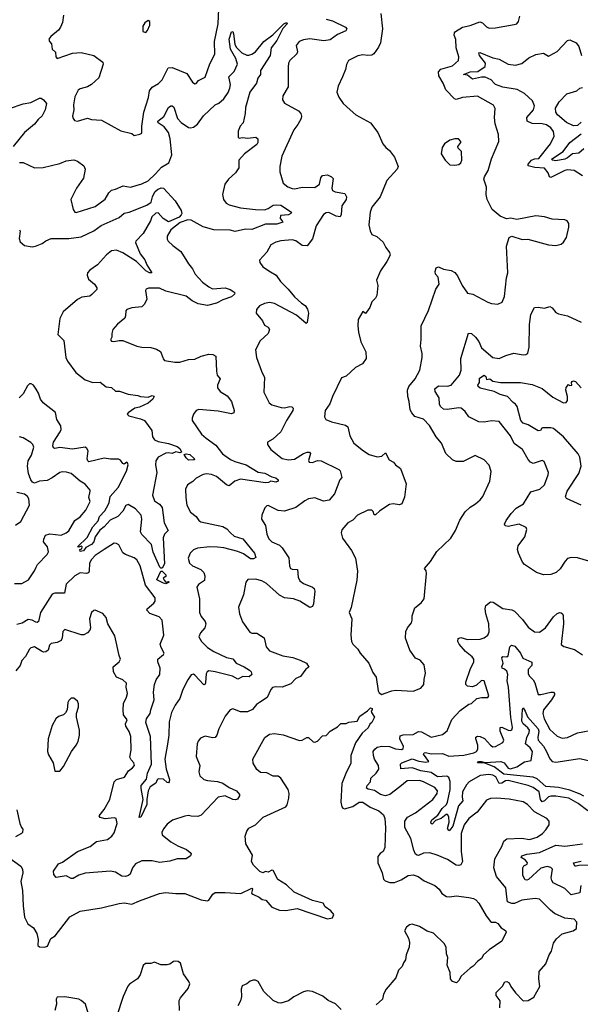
# Model space of a CAD drawing. Extents: x 2143765 to 2212931, y 878955 to 1017455.
# Tile 292 of 309: x 2170367 to 2174808, y 999684 to 1007478. Entities that reach past the tile are written whole.
import ezdxf

# ---------------------------------------------------------------- set-up
doc = ezdxf.new("R2010")
doc.units = 0

msp = doc.modelspace()

# ---------------------------------------------------------------- linework, layer by layer
at = {"layer": '0CON20XD'}
for points in [[(2170714, 1007515), (2170706, 1007455), (2170690.9, 1007419.1), (2170674.4, 1007395.6), (2170613.3, 1007345), (2170598.8, 1007325), (2170602.5, 1007305), (2170618, 1007288), (2170623.3, 1007245), (2170650.7, 1007220.7), (2170654.3, 1007184.3), (2170665, 1007171.2), (2170785, 1007212.2), (2170855, 1007218.6), (2170955, 1007195.7), (2171025, 1007142.5), (2171028, 1007125), (2170993, 1007017), (2170935.8, 1006965), (2170905, 1006946.5), (2170875, 1006937.8), (2170845, 1006930), (2170830.3, 1006919.7), (2170805, 1006867.5), (2170792.5, 1006805), (2170795.8, 1006764.2), (2170784.4, 1006715), (2170790, 1006695), (2170801.4, 1006681.4), (2170825, 1006674), (2170905, 1006697.5), (2170935, 1006688), (2171015, 1006682), (2171168.3, 1006598.3), (2171255, 1006577.5), (2171275, 1006562.5), (2171319.3, 1006570.7), (2171335, 1006580), (2171334.4, 1006635), (2171349.1, 1006745), (2171386.9, 1006863.1), (2171395.5, 1006915), (2171415, 1006943.3), (2171466.5, 1006973.5), (2171495, 1007001.9), (2171541.8, 1007098.2), (2171575, 1007100), (2171690.9, 1007050.9), (2171735, 1006983.8), (2171755, 1006971.2), (2171765, 1006973.3), (2171784.4, 1006995.6), (2171836.8, 1007023.2), (2171872.4, 1007127.6), (2171912, 1007205), (2171909.7, 1007305), (2171938.4, 1007445), (2171943.9, 1007565)], [(2173227.5, 1007527.5), (2173242.1, 1007405), (2173224.6, 1007295), (2173209.1, 1007260.9), (2173172.6, 1007207.4), (2173155, 1007196.7), (2173125.7, 1007194.3), (2173085, 1007200.8), (2173045, 1007192), (2172972, 1007155), (2172955, 1007122.5), (2172947.5, 1007085), (2172923.9, 1007026.1), (2172888.3, 1006951.7), (2172880, 1006905), (2172893.8, 1006865), (2172930, 1006815), (2172985, 1006763.3), (2173030, 1006725), (2173145, 1006661.2), (2173204.4, 1006584.4), (2173244.2, 1006494.2), (2173266.1, 1006466.1), (2173295, 1006443.3), (2173335, 1006390), (2173363.8, 1006315), (2173356.2, 1006295), (2173275.8, 1006205), (2173221.2, 1006075), (2173155, 1005994), (2173143.5, 1005955), (2173133.6, 1005855), (2173143.2, 1005806.8), (2173155, 1005778.8), (2173195, 1005761.2), (2173245, 1005717.5), (2173266.7, 1005675), (2173297.5, 1005635), (2173302.5, 1005615), (2173276.1, 1005563.9), (2173225, 1005490), (2173193, 1005417), (2173203.3, 1005375), (2173195.9, 1005294.1), (2173185.8, 1005274.2), (2173156.2, 1005243.8), (2173139.5, 1005200.5), (2173115, 1005162.5), (2173105, 1005152.5), (2173085, 1005167.5), (2173047.5, 1005105), (2173044.1, 1005055.9), (2173050, 1005005), (2173069.1, 1004929.1), (2173107.9, 1004847.9), (2173110.8, 1004795), (2173081.2, 1004755), (2173026.2, 1004725), (2172952.5, 1004657.5), (2172915, 1004642.5), (2172844, 1004495), (2172822.7, 1004437.3), (2172786.2, 1004385), (2172781.2, 1004335), (2172792.7, 1004312.7), (2172835.8, 1004295.8), (2172948.6, 1004268.6), (2172966.7, 1004255), (2172981.2, 1004185), (2173015, 1004126.7), (2173090, 1004065), (2173135, 1004036.7), (2173198.3, 1004018.3), (2173235, 1004024), (2173265, 1004050), (2173294.1, 1003994.1), (2173327.5, 1003975), (2173343.3, 1003955), (2173384, 1003925), (2173428.9, 1003805), (2173415, 1003697.5), (2173394.2, 1003645.8), (2173375, 1003639.2), (2173325, 1003645.8), (2173295, 1003641.2), (2173218.8, 1003591.2), (2173185, 1003560), (2173175, 1003560), (2173166.2, 1003585), (2173155, 1003596.2), (2173125, 1003596), (2173043.3, 1003555), (2173005, 1003517.5), (2172965, 1003496.7), (2172919.3, 1003440.7), (2172913.3, 1003415), (2172923.3, 1003375), (2172996.1, 1003276.1), (2173026.2, 1003215), (2173042.3, 1003112.3), (2173037.9, 1003042.1), (2172993.8, 1002826.2), (2172977.5, 1002785), (2172998.8, 1002735), (2172990.6, 1002605), (2172995.8, 1002555.8), (2173006.7, 1002535), (2173045.8, 1002495.8), (2173065, 1002462.5), (2173132.5, 1002385), (2173165, 1002310), (2173190, 1002275), (2173207.5, 1002165), (2173215, 1002150), (2173235, 1002137.5)], [(2170365, 1006347.8), (2170395, 1006346.9), (2170485, 1006305.7), (2170551.7, 1006308.3), (2170685, 1006340), (2170735, 1006360), (2170795, 1006369.4), (2170825, 1006357.5), (2170875, 1006320), (2170885.8, 1006295), (2170871.4, 1006225), (2170816, 1006145), (2170771.2, 1006055), (2170790, 1005975), (2170803.3, 1005955), (2170815, 1005951.2), (2170965, 1006000), (2171043, 1006057), (2171072.8, 1006107.2), (2171095, 1006130), (2171125, 1006136.2), (2171185.8, 1006164.2), (2171245, 1006153.3), (2171335, 1006177.8), (2171385, 1006201.9), (2171442.1, 1006257.9), (2171490.5, 1006309.5), (2171548.1, 1006345), (2171571.5, 1006408.5), (2171558.7, 1006535), (2171544.7, 1006585), (2171511, 1006631), (2171462.7, 1006662.7), (2171462.2, 1006675), (2171507.4, 1006712.6), (2171546.9, 1006783.1), (2171564.4, 1006795.6), (2171575, 1006795.6), (2171587.3, 1006785), (2171617.3, 1006697.3), (2171645, 1006663.3), (2171705, 1006624.2), (2171720.9, 1006620.9), (2171745, 1006627.8), (2171775, 1006652.2), (2171824.2, 1006715.8), (2171915, 1006804.5), (2171945, 1006817.3), (2171985, 1006851.5), (2172019.1, 1006900.9), (2172032.3, 1006935), (2172035.7, 1006965), (2172024.6, 1007025), (2172065, 1007067.1), (2172092.3, 1007125), (2172079.7, 1007169.7), (2172057, 1007207), (2172037.6, 1007245), (2172025.4, 1007325), (2172045, 1007382), (2172055, 1007383.8), (2172061.1, 1007365), (2172070.3, 1007285), (2172081.5, 1007261.5), (2172125.6, 1007215), (2172165, 1007197.3), (2172182.8, 1007197.2), (2172205, 1007204.4), (2172234.4, 1007225), (2172300, 1007305), (2172370.8, 1007359.2), (2172460, 1007445), (2172475, 1007454.3), (2172483.9, 1007453.9), (2172487, 1007447), (2172451.5, 1007408.5), (2172405, 1007314.3), (2172359.2, 1007255), (2172351.9, 1007195), (2172275.7, 1007075), (2172275.3, 1007045), (2172254.6, 1007015), (2172243.2, 1006975), (2172189.1, 1006905), (2172156.8, 1006783.2), (2172153.7, 1006735), (2172137.8, 1006662.2), (2172112.5, 1006635), (2172096.5, 1006595), (2172098.3, 1006548.3), (2172105, 1006541.2), (2172133.1, 1006546.9), (2172175, 1006541.1), (2172237.9, 1006547.9), (2172252, 1006535), (2172252.5, 1006505), (2172245, 1006490.8), (2172147.8, 1006415), (2172103.1, 1006365), (2172102.5, 1006305), (2172075.8, 1006265), (2172020, 1006215), (2171992.5, 1006175), (2171972.9, 1006095), (2171982, 1006055), (2172002, 1006025), (2172025, 1006013.6), (2172115, 1005989.2), (2172235, 1005974.6), (2172305, 1005971.8), (2172335, 1005982.5), (2172375, 1006009), (2172405, 1006013.5), (2172435, 1006008.9), (2172521.2, 1005955), (2172516, 1005945), (2172495, 1005932.9), (2172433, 1005927), (2172430, 1005905), (2172445.6, 1005885.6), (2172450, 1005875), (2172405, 1005859.4), (2172315, 1005858.7), (2172205, 1005817.2), (2172155, 1005819.6), (2172075, 1005800.8), (2172035, 1005811.5), (2171905, 1005814.1), (2171819.4, 1005839.4), (2171725, 1005890), (2171700, 1005895), (2171637.9, 1005872.1), (2171564.5, 1005815.5), (2171535.9, 1005764.1), (2171535, 1005740), (2171542, 1005725), (2171579.7, 1005689.7), (2171644.3, 1005644.3), (2171704, 1005545), (2171736.2, 1005505), (2171756, 1005465), (2171815, 1005399.5), (2171865, 1005363.1), (2171895, 1005348.9), (2171995, 1005355.5), (2172035, 1005343.1), (2172062, 1005325), (2172070, 1005315), (2172069.2, 1005305), (2172043.8, 1005285), (2171975, 1005259.7), (2171925, 1005233.7), (2171855, 1005215.2), (2171779.8, 1005229.8), (2171732.6, 1005252.6), (2171685, 1005288.9), (2171525, 1005329.6), (2171475, 1005352.1), (2171386.1, 1005353.9), (2171367.5, 1005345), (2171363.3, 1005335), (2171374.1, 1005265.9), (2171356, 1005225), (2171334.1, 1005205.9), (2171255, 1005198.6), (2171215.8, 1005184.2), (2171207.7, 1005172.3), (2171206.2, 1005135), (2171198.8, 1005115), (2171143, 1005067), (2171105.8, 1005025), (2171096.2, 1004995), (2171096.7, 1004965), (2171087.5, 1004945), (2171093.9, 1004933.9), (2171112, 1004932), (2171155, 1004940), (2171185, 1004938.6), (2171295, 1004894), (2171335, 1004886), (2171405, 1004884.2), (2171450.8, 1004870.8), (2171481.7, 1004851.7), (2171500.8, 1004805), (2171503.1, 1004793.1), (2171515, 1004781.2), (2171595, 1004766.2), (2171635, 1004766.2), (2171705, 1004787.1), (2171755, 1004791.4), (2171805, 1004815.7), (2171865, 1004830.6), (2171897.9, 1004827.9), (2171921.2, 1004815), (2171926.2, 1004695), (2171932, 1004665), (2171954.1, 1004634.1), (2171933.8, 1004585), (2171934.4, 1004565), (2171956, 1004535), (2172011.1, 1004501.1), (2172045.6, 1004455), (2172065.6, 1004385), (2172063, 1004367), (2172045, 1004357.5), (2171940, 1004380), (2171785, 1004392.5), (2171765, 1004383.8), (2171742.5, 1004355), (2171732, 1004325), (2171732.5, 1004305), (2171808.3, 1004198.3), (2171843.8, 1004165), (2171920.2, 1004110.2), (2171972.7, 1004042.7), (2172036.2, 1003996.2)], [(2171365, 1007377.5), (2171378.3, 1007391.7), (2171397.5, 1007435), (2171397.5, 1007465), (2171385, 1007472.5), (2171357, 1007453), (2171343.6, 1007426.4), (2171342.5, 1007385), (2171365, 1007377.5)], [(2172795, 1007482), (2172845, 1007470), (2172948.8, 1007418.8), (2172958.6, 1007405), (2172950.2, 1007389.8), (2172885, 1007360.5), (2172825, 1007318.5), (2172775, 1007311.8), (2172665, 1007325.9), (2172615, 1007319.6), (2172581.2, 1007305), (2172557.5, 1007275), (2172568.1, 1007225), (2172563.1, 1007206.9), (2172507.1, 1007155), (2172497.5, 1007135), (2172492.5, 1007105), (2172494.5, 1006945.5), (2172452, 1006875), (2172448, 1006845), (2172465, 1006816.2), (2172575, 1006757.8), (2172594.3, 1006735), (2172600, 1006715), (2172595.8, 1006695), (2172571.3, 1006648.7), (2172539.4, 1006605), (2172443.4, 1006396.6), (2172428, 1006315), (2172428.8, 1006275), (2172454, 1006184), (2172490, 1006155), (2172525, 1006141.4), (2172545, 1006139.4), (2172607.3, 1006152.7), (2172705, 1006150), (2172741.4, 1006175), (2172752.7, 1006227.3), (2172764.2, 1006245.8), (2172805, 1006249.2), (2172837.5, 1006235), (2172851.2, 1006221.2), (2172840, 1006145), (2172844.4, 1006125), (2172864.7, 1006114.7), (2172942.3, 1006102.3), (2172956.2, 1006075), (2172953.8, 1006055), (2172917.8, 1006005), (2172913.8, 1005935), (2172905, 1005917.5), (2172875, 1005923.3), (2172815, 1005950.9), (2172795, 1005949.5), (2172774.3, 1005935), (2172714.6, 1005845.4), (2172685.8, 1005744.2), (2172645, 1005686.9), (2172605, 1005691.5), (2172555, 1005727.8), (2172525, 1005735.6), (2172435, 1005728.6), (2172395, 1005717.1), (2172356.2, 1005695), (2172325, 1005636.7), (2172267.5, 1005575), (2172270, 1005555), (2172292.3, 1005522.3), (2172353.1, 1005483.1), (2172397.5, 1005455), (2172431.8, 1005405), (2172493.6, 1005345), (2172545, 1005284.3), (2172598, 1005235), (2172628.8, 1005215), (2172645.6, 1005185.6), (2172654.2, 1005155), (2172645, 1005080), (2172635, 1005072.5), (2172558.5, 1005138.5), (2172385, 1005232.5), (2172345, 1005240), (2172305, 1005232.2), (2172267.6, 1005212.4), (2172243.8, 1005185), (2172241.2, 1005155), (2172289.2, 1005095), (2172305, 1005060.8), (2172335, 1005044.2), (2172345.5, 1005025), (2172335.3, 1004994.7), (2172272.2, 1004935), (2172235.9, 1004864.1), (2172244, 1004805), (2172281.4, 1004695), (2172305.6, 1004645), (2172300.5, 1004530.5), (2172343.8, 1004445), (2172365, 1004430), (2172437.9, 1004407.9), (2172465, 1004406.7), (2172505.6, 1004415.6), (2172522.7, 1004412.7), (2172532, 1004402), (2172529.4, 1004385), (2172480, 1004305), (2172435.3, 1004214.7), (2172372.7, 1004157.3), (2172328.8, 1004135), (2172330, 1004115), (2172356.2, 1004075), (2172445.5, 1004005.5), (2172495, 1003994.6), (2172545, 1003998.5), (2172615, 1004043.8), (2172645, 1004055.5), (2172662.5, 1004055), (2172669.2, 1004045), (2172655, 1003990), (2172660, 1003975), (2172685, 1003972.9), (2172725, 1003988.1), (2172755, 1003985.6), (2172895, 1003918.6), (2172905, 1003906), (2172917.5, 1003855), (2172902, 1003835), (2172860, 1003725), (2172818, 1003675), (2172774.4, 1003665.6), (2172705, 1003692.2), (2172655, 1003685.3), (2172625, 1003670.8), (2172555, 1003617.1), (2172465, 1003588.5), (2172413.1, 1003593.1), (2172336.4, 1003633.6), (2172325, 1003631.2), (2172308.8, 1003615), (2172283.8, 1003555), (2172281.2, 1003525), (2172313.8, 1003475), (2172324.4, 1003405), (2172339.8, 1003369.8), (2172363.7, 1003343.7), (2172425, 1003318.1), (2172447.3, 1003297.3), (2172498.7, 1003218.7), (2172502.9, 1003155), (2172511.2, 1003135), (2172525, 1003127.5), (2172567.5, 1003125), (2172572.2, 1003065), (2172585.8, 1003035), (2172615, 1003014.3), (2172685.7, 1002985.7), (2172698.8, 1002975), (2172706, 1002955), (2172694.2, 1002855), (2172685, 1002834), (2172665, 1002826), (2172586.2, 1002876.2), (2172535, 1002893.8), (2172465, 1002902.1), (2172425, 1002921.8), (2172321.5, 1003015), (2172285, 1003036.2), (2172235, 1003050), (2172173.2, 1003046.8), (2172159.2, 1003025), (2172139.4, 1002925), (2172101.2, 1002828.8), (2172108.5, 1002775), (2172132.2, 1002712.2), (2172189.2, 1002629.2), (2172205, 1002622), (2172245, 1002622), (2172302.5, 1002585), (2172320, 1002515), (2172345, 1002481.2), (2172451.5, 1002441.5), (2172530.3, 1002430.3), (2172589.5, 1002409.5), (2172637.5, 1002385), (2172656.4, 1002353.6), (2172633.6, 1002336.4), (2172591.7, 1002278.3), (2172555, 1002263.3), (2172515, 1002220.8), (2172445, 1002194.3), (2172395, 1002198.1), (2172369.3, 1002190.7), (2172355.7, 1002175), (2172327.4, 1002112.6), (2172265.5, 1002074.5)], [(2173235, 1002137.5), (2173255, 1002143.3), (2173315, 1002166.7), (2173345, 1002170), (2173485, 1002162.5), (2173544.1, 1002185.9), (2173568.8, 1002215), (2173570, 1002255), (2173581.2, 1002305), (2173571.7, 1002371.7), (2173538.3, 1002408.3), (2173502.5, 1002425), (2173456.4, 1002486.4), (2173421.7, 1002581.7), (2173426.7, 1002635), (2173440, 1002665), (2173470, 1002705), (2173476.2, 1002725), (2173475, 1002760), (2173496.4, 1002823.6), (2173547.7, 1002862.3), (2173570, 1002895), (2173590, 1003095), (2173586.7, 1003115), (2173573.3, 1003135), (2173620.7, 1003189.3), (2173670.7, 1003269.3), (2173782.5, 1003375), (2173818, 1003435), (2173853, 1003517), (2173895, 1003583.3), (2173935, 1003620), (2173977.5, 1003645), (2174015, 1003676.7), (2174035.7, 1003704.3), (2174091.4, 1003825), (2174101.7, 1003901.7), (2174085, 1003951.2), (2174045, 1003994), (2173975, 1004028.8), (2173878.7, 1003981.3), (2173825, 1003982), (2173795, 1003994.3), (2173741.4, 1004045), (2173708, 1004125), (2173665.6, 1004175.6), (2173613.8, 1004265), (2173565, 1004316), (2173497, 1004337), (2173472, 1004365), (2173459.7, 1004389.7), (2173452.5, 1004455), (2173441.1, 1004495), (2173438.9, 1004545), (2173450.6, 1004575), (2173500.8, 1004635), (2173536.2, 1004705), (2173556, 1004805), (2173556, 1004835), (2173543.1, 1004895), (2173545.9, 1004945.9), (2173547.8, 1005055), (2173605.8, 1005175), (2173664, 1005345), (2173690, 1005385), (2173680.5, 1005440.5), (2173661.2, 1005465), (2173659.2, 1005485), (2173666.7, 1005515), (2173685, 1005521.2), (2173724.5, 1005504.5), (2173785, 1005492.2), (2173815, 1005477.5), (2173835, 1005450), (2173870.6, 1005375), (2173915, 1005313.8), (2173957.5, 1005305), (2174075, 1005242), (2174105, 1005231.2), (2174155, 1005226.7), (2174187.7, 1005242.3), (2174206, 1005286), (2174222.2, 1005435), (2174233.1, 1005475), (2174224, 1005685), (2174243.3, 1005755), (2174265, 1005763.3), (2174347, 1005737), (2174390.7, 1005740.7), (2174555, 1005696), (2174615, 1005690), (2174655, 1005700), (2174674.1, 1005715.9), (2174697.5, 1005755), (2174718, 1005835), (2174716, 1005865), (2174703.3, 1005885), (2174684.1, 1005894.1), (2174585, 1005900), (2174525, 1005918), (2174455, 1005926), (2174305, 1005896.2), (2174257.3, 1005907.3), (2174222.6, 1005902.6), (2174171.7, 1005921.7), (2174109.2, 1005975), (2174069.6, 1006055), (2174060.8, 1006095), (2174063.4, 1006153.4), (2174043.5, 1006215), (2174047.9, 1006235), (2174076.7, 1006285), (2174103.6, 1006376.4), (2174161.2, 1006515), (2174160.3, 1006570.3), (2174132.9, 1006652.9), (2174127.5, 1006705), (2174133.9, 1006773.9), (2174121.2, 1006801.2), (2173992.4, 1006872.4), (2173875, 1006861.5), (2173825, 1006846.9), (2173810.7, 1006850.7), (2173742.2, 1006922.2), (2173722.5, 1006975), (2173685.8, 1007035), (2173684.2, 1007065), (2173702.2, 1007087.8), (2173795, 1007112.1), (2173841.5, 1007155), (2173845.5, 1007185), (2173824.7, 1007255), (2173821.5, 1007321.5), (2173809.4, 1007355), (2173810.8, 1007375), (2173818.8, 1007385), (2173875, 1007419.4), (2173935, 1007432.5), (2174012.3, 1007462.3), (2174033.6, 1007453.6), (2174065, 1007420.8), (2174085, 1007411.4), (2174135, 1007412.5), (2174285, 1007438.8), (2174304.1, 1007445.9), (2174318, 1007465), (2174327.5, 1007505)], [(2174825, 1006242.1), (2174760, 1006285), (2174705, 1006290), (2174685, 1006285.4), (2174575, 1006228.1), (2174563.8, 1006233.8), (2174554.3, 1006265), (2174525, 1006303.3), (2174447.8, 1006307.8), (2174395, 1006322.5), (2174394.2, 1006335), (2174421.5, 1006365), (2174445, 1006376.6), (2174479.6, 1006380.4), (2174572.2, 1006495), (2174600, 1006555), (2174595, 1006593.3), (2174573, 1006623), (2174540, 1006645), (2174505, 1006653.3), (2174425, 1006657.3), (2174387.1, 1006675), (2174384.5, 1006705), (2174436.7, 1006765), (2174444.4, 1006795), (2174429.1, 1006835), (2174364.6, 1006895), (2174308.6, 1006925), (2174195, 1006943.2), (2174135, 1006963.9), (2174124.6, 1006975), (2174101.4, 1007001.4), (2174055, 1007021.9), (2174025, 1007022.2), (2173955, 1007007.9), (2173915, 1007039.6), (2173881.2, 1007045), (2173935, 1007064.7), (2173995, 1007067.7), (2174053, 1007107), (2174056.2, 1007135), (2174008, 1007195), (2174004.5, 1007215), (2174012.1, 1007217.9), (2174115, 1007176.6), (2174165, 1007166.4), (2174235, 1007126.2), (2174295, 1007118.1), (2174345, 1007131.6), (2174399.5, 1007175), (2174455, 1007201.5), (2174515, 1007213.3), (2174555, 1007190), (2174565, 1007194), (2174625, 1007227.5), (2174705, 1007312.5), (2174725, 1007317.5), (2174775.7, 1007295), (2174795.6, 1007265), (2174815.8, 1007195)], [(2174815, 1006666.2), (2174785, 1006640), (2174755, 1006637.3), (2174699.1, 1006665), (2174627.5, 1006725), (2174614.6, 1006745), (2174611.8, 1006778.2), (2174641.2, 1006828.8), (2174699.7, 1006890.3), (2174781.4, 1006915), (2174805.2, 1006934.8), (2174825, 1006942.2)], [(2170285, 1006775.5), (2170395, 1006811.8), (2170455, 1006823.1), (2170525, 1006856), (2170535.9, 1006855.9), (2170555, 1006843.3), (2170578, 1006815), (2170569.4, 1006765), (2170545, 1006716), (2170512.6, 1006687.4), (2170485, 1006650.8), (2170405, 1006584.3), (2170314.2, 1006475)], [(2173815, 1006326.7), (2173845, 1006332.5), (2173862.5, 1006345), (2173870, 1006365), (2173867.1, 1006435), (2173841.3, 1006461.3), (2173837.8, 1006475), (2173862, 1006505), (2173861.2, 1006515), (2173843.9, 1006533.9), (2173814.1, 1006535.9), (2173775, 1006524), (2173731.2, 1006495), (2173714.2, 1006465.8), (2173706.2, 1006415), (2173736.1, 1006366.1), (2173775, 1006330), (2173815, 1006326.7)], [(2174835, 1006456.3), (2174795, 1006421.5), (2174745, 1006415.7), (2174706, 1006384), (2174685.3, 1006374.7), (2174615, 1006361.3), (2174586.7, 1006365), (2174578.7, 1006375), (2174670.9, 1006435), (2174723.6, 1006506.4), (2174813.3, 1006575)], [(2170365.8, 1005815.8), (2170370.6, 1005805), (2170362.5, 1005745), (2170369.5, 1005719.5), (2170405, 1005691.2), (2170465, 1005681.4), (2170492.5, 1005685), (2170545, 1005706.9), (2170575, 1005728.9), (2170615, 1005747.1), (2170755, 1005746.8), (2170855, 1005760), (2170955, 1005808), (2171012.2, 1005847.8), (2171155, 1005911.5), (2171195, 1005946.2), (2171235, 1005953.8), (2171375, 1006008.8), (2171409.4, 1006035), (2171417.9, 1006075), (2171438.5, 1006115), (2171459.5, 1006135), (2171487.8, 1006147.8), (2171505.4, 1006145), (2171598.5, 1006045), (2171645, 1005968), (2171651.2, 1005945), (2171646.7, 1005933.3), (2171630, 1005915), (2171545, 1005878.2), (2171503.8, 1005903.8), (2171465, 1005948.1), (2171445, 1005945.7), (2171413.4, 1005916.6), (2171401.9, 1005885), (2171344.6, 1005785), (2171285.6, 1005725), (2171284.7, 1005714.7), (2171320.3, 1005625), (2171358.1, 1005578.1), (2171375, 1005537.8), (2171413.8, 1005475), (2171395, 1005473.3), (2171365, 1005491), (2171293.4, 1005563.4), (2171185, 1005632.6), (2171135, 1005654), (2171095, 1005648.9), (2171055, 1005617.8), (2170982.1, 1005537.9), (2170921.9, 1005495), (2170904.5, 1005475), (2170900.6, 1005455), (2170912.5, 1005425), (2170960, 1005385), (2170978.8, 1005355), (2170976.8, 1005343.2), (2170938, 1005302), (2170921.5, 1005288.5), (2170858.8, 1005281.2), (2170825, 1005264), (2170710, 1005165), (2170683.9, 1005113.9), (2170669.2, 1004985), (2170717.9, 1004937.9), (2170733.1, 1004805), (2170744.5, 1004775), (2170812.1, 1004685), (2170885, 1004627.3), (2170945, 1004606), (2171005, 1004610), (2171053.2, 1004573.2), (2171095, 1004565.8), (2171125, 1004538.5), (2171158.5, 1004538.5), (2171226.7, 1004515), (2171303.2, 1004503.2), (2171325, 1004494.5), (2171385, 1004490.4), (2171415, 1004502.9), (2171429.1, 1004499.1), (2171432, 1004495), (2171421.1, 1004475), (2171385, 1004442.9), (2171315, 1004411.1), (2171277.9, 1004402.1), (2171225, 1004366), (2171218.8, 1004355), (2171231.4, 1004341.4), (2171325, 1004318.8), (2171354.6, 1004304.6), (2171413.1, 1004225), (2171419.5, 1004175), (2171435, 1004151.9), (2171465, 1004138.5), (2171545, 1004123.8), (2171615, 1004099.6), (2171634.5, 1004085), (2171648.6, 1004055), (2171635, 1004050.8), (2171605, 1004057.2), (2171575, 1004043.4), (2171545, 1004050.3), (2171525, 1004047.5), (2171463.6, 1004016.4), (2171446.4, 1003985), (2171443.8, 1003955), (2171453.3, 1003895), (2171417.9, 1003715), (2171435, 1003670), (2171475, 1003644.4), (2171495, 1003616.2), (2171510.5, 1003495), (2171544, 1003435), (2171513.1, 1003405), (2171504.4, 1003375.6), (2171515, 1003170), (2171495, 1003136.2), (2171485, 1003136.2), (2171476.2, 1003145), (2171425, 1003264), (2171411.5, 1003325), (2171335, 1003403.2), (2171323.6, 1003423.6), (2171335.2, 1003525), (2171328.6, 1003555), (2171283.3, 1003605), (2171225, 1003640.9), (2171207.6, 1003632.4), (2171185, 1003587.1), (2171145, 1003545.5), (2171084.4, 1003515.6), (2171036.1, 1003463.9), (2171002, 1003438), (2170964.4, 1003385), (2170953.3, 1003345), (2170935.5, 1003325), (2170890.6, 1003299.4), (2170872.5, 1003275), (2170845, 1003267.5), (2170842.5, 1003285), (2170859.3, 1003290.7), (2170862.5, 1003305), (2170855, 1003310), (2170835, 1003302.5), (2170825, 1003306.7), (2170900.8, 1003379.2), (2170945, 1003464.3), (2170988.4, 1003511.6), (2171000.3, 1003545), (2171040.7, 1003589.3), (2171054.7, 1003615), (2171074.7, 1003655), (2171084.1, 1003705), (2171147.9, 1003775), (2171213.3, 1003905), (2171225.6, 1003955), (2171221.2, 1003971.2), (2171215, 1003976.7), (2171195, 1003960.8), (2171184.6, 1003964.6), (2171165, 1003991.4), (2171148.8, 1003998.8), (2171085, 1003998.2), (2171035, 1004006.2), (2170915, 1003977.5), (2170905.6, 1003985.6), (2170901.7, 1004001.7), (2170909.1, 1004065), (2170899.4, 1004085), (2170885, 1004095.6), (2170785, 1004079.6), (2170685, 1004091.1), (2170645, 1004083.1), (2170635, 1004090), (2170630, 1004105), (2170635.7, 1004135), (2170687.9, 1004215), (2170694.6, 1004235), (2170693.3, 1004263.3), (2170662.3, 1004312.3), (2170649.3, 1004369.3), (2170552.7, 1004445), (2170531.8, 1004475), (2170515, 1004522.5), (2170496.8, 1004553.2), (2170475, 1004585.7), (2170456.7, 1004596.7), (2170444, 1004595), (2170429.8, 1004580.2), (2170395, 1004517.1), (2170363.5, 1004485)], [(2174875, 1003192.9), (2174785, 1003219.2), (2174735, 1003220), (2174707, 1003213), (2174687.4, 1003192.6), (2174648.7, 1003131.3), (2174617.6, 1003102.4), (2174575, 1003086.9), (2174515, 1003083.4), (2174461.2, 1003101.2), (2174365.6, 1003165), (2174350, 1003185), (2174316.8, 1003255), (2174311.1, 1003285), (2174315.4, 1003314.6), (2174367.8, 1003385), (2174382.9, 1003442.9), (2174378.9, 1003458.9), (2174324.5, 1003484.5), (2174235.9, 1003465.9), (2174212.7, 1003472.7), (2174206.2, 1003485), (2174220, 1003515), (2174259.8, 1003570.2), (2174299.5, 1003610.5), (2174357.5, 1003645), (2174415, 1003740), (2174488.3, 1003761.7), (2174522.8, 1003797.2), (2174554.3, 1003875), (2174556.7, 1003895), (2174521.2, 1003981.2), (2174505, 1003988), (2174435, 1003964.2), (2174413.8, 1003975), (2174395.6, 1003995.6), (2174350, 1004075), (2174283.2, 1004123.2), (2174255, 1004182.9), (2174165, 1004298.5), (2174105, 1004302.9), (2174045, 1004292.1), (2174003.6, 1004293.6), (2173924.6, 1004334.6), (2173896.7, 1004376.7), (2173865, 1004403.5), (2173845, 1004406.8), (2173753.6, 1004393.6), (2173725, 1004396.2), (2173701.2, 1004415), (2173693.2, 1004435), (2173690.8, 1004485), (2173657.1, 1004535), (2173655.8, 1004555), (2173685, 1004580), (2173755, 1004576.9), (2173783.7, 1004586.3), (2173850.7, 1004665), (2173864.7, 1004705), (2173860, 1004795), (2173922.3, 1004997.7), (2173945, 1004993.1), (2173976.7, 1004965), (2174005, 1004930.8), (2174025, 1004881.2), (2174115, 1004803.3), (2174165, 1004795.7), (2174218.9, 1004821.1), (2174281.2, 1004838.8), (2174355, 1004826.2), (2174375, 1004828.8), (2174390.7, 1004839.3), (2174402, 1004885), (2174405.5, 1005065), (2174415.5, 1005144.5), (2174445, 1005198.8), (2174475, 1005202.5), (2174525, 1005194.2), (2174565, 1005207.5), (2174585, 1005196), (2174615, 1005161.2), (2174635, 1005148.8), (2174705, 1005134), (2174815, 1005084.2)], [(2174815, 1003634.1), (2174697.9, 1003687.9), (2174689.1, 1003705), (2174704.1, 1003745), (2174796.5, 1003885), (2174815.4, 1003944.6), (2174803.2, 1004015), (2174791.3, 1004041.3), (2174674, 1004175), (2174595, 1004242.7), (2174575, 1004248.4), (2174511.7, 1004248.3), (2174504, 1004246), (2174492.5, 1004225), (2174475, 1004222.5), (2174395, 1004272), (2174355, 1004283.8), (2174335.6, 1004305.6), (2174308.1, 1004415), (2174295, 1004434.2), (2174275, 1004447.5), (2174230.8, 1004495), (2174172.5, 1004512.5), (2174126.2, 1004535), (2174015, 1004562.7), (2173998.9, 1004575), (2173995.7, 1004585), (2174008.5, 1004605), (2174010, 1004640), (2174045, 1004665.5), (2174060, 1004655), (2174065, 1004630), (2174090, 1004635), (2174115, 1004618), (2174175, 1004606), (2174335, 1004607.2), (2174425, 1004589.7), (2174505, 1004557.5), (2174591.3, 1004491.3), (2174675, 1004445.8), (2174695, 1004448.8), (2174705.7, 1004464.3), (2174705.5, 1004495), (2174691.8, 1004545), (2174695, 1004567.5), (2174715, 1004590), (2174723.3, 1004583.3), (2174740, 1004585), (2174737.5, 1004605), (2174742.5, 1004615), (2174755, 1004618.6), (2174768.8, 1004615), (2174814, 1004564)], [(2170325, 1003016.1), (2170384.8, 1003015.3), (2170436.4, 1003043.6), (2170484.7, 1003115.3), (2170496.2, 1003143.8), (2170507.5, 1003165), (2170584.4, 1003245), (2170594.5, 1003265), (2170587.3, 1003305), (2170555.7, 1003345), (2170556.9, 1003365), (2170572.1, 1003397.9), (2170605, 1003407.5), (2170695, 1003397.5), (2170735, 1003415.8), (2170755, 1003432.5), (2170802.9, 1003515), (2170846, 1003544), (2170890, 1003595), (2170924.4, 1003665), (2170913.8, 1003695), (2170925.6, 1003745), (2170924.2, 1003755), (2170885, 1003800.5), (2170845, 1003824.4), (2170775.4, 1003885.4), (2170737.2, 1003897.2), (2170705, 1003899.1), (2170685, 1003893.5), (2170625, 1003850.4), (2170585, 1003831.1), (2170525, 1003825.3), (2170485, 1003810.7), (2170467.7, 1003817.7), (2170454.6, 1003835), (2170436.9, 1003885), (2170429.1, 1003945), (2170434.7, 1003985.3), (2170459.9, 1004030.1), (2170478.1, 1004095), (2170471.2, 1004115), (2170455, 1004131.2), (2170395, 1004167.5), (2170365.5, 1004175.5)], [(2171705, 1003992.6), (2171685, 1004009.3), (2171670, 1004035), (2171685, 1004040.4), (2171715.6, 1004035), (2171748, 1004005), (2171752.5, 1003995), (2171745, 1003994), (2171705, 1003992.6)], [(2172036.2, 1003996.2), (2172069.9, 1003979.9), (2172160.6, 1003955), (2172255, 1003897.3), (2172309.4, 1003889.4), (2172365, 1003860), (2172395, 1003852), (2172413.8, 1003835), (2172413.6, 1003826.4), (2172395, 1003816), (2172355, 1003824.2), (2172336.5, 1003813.5), (2172315, 1003810.9), (2172115, 1003841.2), (2172070, 1003825), (2172025, 1003788.1), (2172005, 1003795.5), (2171925, 1003862.3), (2171885, 1003879.2), (2171846.7, 1003883.3), (2171821.1, 1003878.9), (2171765, 1003848.8), (2171737.9, 1003822.1), (2171695, 1003796.7), (2171679.3, 1003760.7), (2171682.5, 1003695), (2171691.2, 1003635), (2171720.9, 1003580.9), (2171763.8, 1003545), (2171785, 1003513.3), (2171802.4, 1003502.4), (2171977.3, 1003467.3), (2172008.4, 1003448.4), (2172035.6, 1003415), (2172065, 1003390.8), (2172135, 1003368.8), (2172226.5, 1003255), (2172238.6, 1003221.4), (2172219.4, 1003210.6), (2172195, 1003210.2), (2172138.8, 1003248.8), (2172095, 1003269), (2171985, 1003296.5), (2171935, 1003302.4), (2171874.1, 1003305.9), (2171775.4, 1003294.6), (2171745, 1003282.9), (2171717.1, 1003255), (2171702.2, 1003215), (2171712.5, 1003175), (2171735.5, 1003155.5), (2171802, 1003125), (2171825, 1003101.2), (2171834.4, 1003075), (2171829.8, 1003040.2), (2171782.8, 1003007.2), (2171770.8, 1002985), (2171792.5, 1002895), (2171790, 1002785), (2171804.7, 1002754.7), (2171836.9, 1002715), (2171841.4, 1002695), (2171832.2, 1002665), (2171797.9, 1002625), (2171786.4, 1002593.6), (2171806.2, 1002555), (2171855, 1002507.7), (2171905, 1002476.9), (2172005, 1002429.1), (2172055, 1002418.6), (2172081.1, 1002385), (2172145.5, 1002355.5), (2172188.3, 1002328.3), (2172200.7, 1002315), (2172206.1, 1002295), (2172185, 1002277), (2172135, 1002278.2), (2172095, 1002258.1), (2172052.6, 1002282.6), (2171916, 1002316), (2171865, 1002322.9), (2171852.9, 1002317.1), (2171845, 1002300), (2171839.4, 1002230.6), (2171835, 1002217.5), (2171825, 1002213.3), (2171755, 1002290), (2171743, 1002297), (2171725, 1002291.4), (2171698.1, 1002251.9), (2171659.5, 1002175), (2171634.4, 1002105), (2171597.4, 1002052.6), (2171570, 1001995), (2171550.5, 1001919.5), (2171549.3, 1001815), (2171537.9, 1001742.1), (2171517.5, 1001625), (2171527.8, 1001545), (2171553.1, 1001465), (2171550, 1001445), (2171545, 1001436.7), (2171535, 1001438.8), (2171505.3, 1001465.3), (2171465, 1001469.2), (2171455, 1001460), (2171445.8, 1001435), (2171400, 1001405), (2171383.5, 1001375), (2171373.1, 1001305), (2171374.5, 1001265), (2171325.6, 1001165), (2171313, 1001163), (2171345.6, 1001304.4), (2171328.5, 1001391.5), (2171329.6, 1001415), (2171372.7, 1001467.3), (2171380, 1001515), (2171410.7, 1001585), (2171403.8, 1001803.8), (2171367.1, 1001915), (2171372.2, 1001945), (2171399.7, 1001985), (2171406.8, 1002015), (2171432.5, 1002095), (2171427, 1002155), (2171434.1, 1002215.9), (2171448.2, 1002251.8), (2171477.9, 1002295), (2171479.6, 1002345), (2171460, 1002395), (2171460, 1002415), (2171506.9, 1002453.1), (2171510.6, 1002465), (2171487.4, 1002507.4), (2171480, 1002535), (2171507.8, 1002605), (2171495.6, 1002725), (2171471.1, 1002751.1), (2171397.9, 1002777.9), (2171374.2, 1002805), (2171376, 1002815), (2171430.7, 1002859.3), (2171439.2, 1002875), (2171441.2, 1002901.2), (2171362.6, 1003002.6), (2171320.4, 1003155), (2171295, 1003201.4), (2171275, 1003217.5), (2171205, 1003244), (2171185, 1003258), (2171151.7, 1003321.7), (2171135, 1003332.5), (2171115, 1003334.2), (2171035, 1003285.5), (2170965, 1003236.5), (2170935, 1003204.3), (2170920.9, 1003175), (2170916.9, 1003113.1), (2170910.9, 1003099.1), (2170896.4, 1003093.6), (2170845, 1003098.5), (2170804.7, 1003075.3), (2170735, 1003009.2), (2170722.3, 1002937.7), (2170645, 1002939.6), (2170625, 1002929.5), (2170532.5, 1002785), (2170515, 1002714.3), (2170505, 1002707.5), (2170495, 1002709.2), (2170465, 1002725.3), (2170435, 1002729.7), (2170387.5, 1002702.5), (2170345, 1002691.2)], [(2170335, 1003475.7), (2170375, 1003506.2), (2170445.8, 1003635), (2170440, 1003685), (2170428.1, 1003705), (2170405, 1003722.2), (2170345, 1003734.3)], [(2171525, 1003013.8), (2171505, 1003016.7), (2171453.3, 1003045), (2171485, 1003112.5), (2171495, 1003113.3), (2171525.5, 1003085), (2171525, 1003070), (2171503.6, 1003056.4), (2171510.8, 1003040.8), (2171525, 1003026.7), (2171545, 1003030), (2171550, 1003025), (2171525, 1003013.8)], [(2174171.5, 999655), (2174171.8, 999711.8), (2174141.4, 999755), (2174141.4, 999778.6), (2174192, 999828), (2174209.1, 999860.9), (2174225, 999864.4), (2174244.2, 999855), (2174258.6, 999825), (2174295.6, 999775), (2174355, 999712.9), (2174395, 999714.2), (2174439.3, 999740.7), (2174487.1, 999825), (2174479.5, 999885), (2174482.2, 999945), (2174533.8, 1000005), (2174560, 1000075), (2174578.8, 1000105), (2174595, 1000167.5), (2174618.8, 1000201.2), (2174665, 1000243.3), (2174750, 1000265), (2174777.5, 1000285), (2174780, 1000335), (2174758.3, 1000358.3), (2174685, 1000366.7), (2174604.3, 1000404.3), (2174570.3, 1000430.3), (2174485, 1000515.7), (2174451.3, 1000521.3), (2174345, 1000508.7), (2174286.8, 1000483.2), (2174265, 1000481.1), (2174232.2, 1000495), (2174226.1, 1000535), (2174216.7, 1000605), (2174144.7, 1000695), (2174122.9, 1000765), (2174130, 1000835), (2174185, 1000932.5), (2174200.9, 1000975), (2174226.6, 1000993.4), (2174345, 1000999.7), (2174405, 1000989.6), (2174465, 1001006.9), (2174509.4, 1001035), (2174535.6, 1001065), (2174560.8, 1001105), (2174560.8, 1001135), (2174542, 1001155), (2174445, 1001208.5), (2174388.9, 1001265), (2174355, 1001287.1), (2174245, 1001307.9), (2174143.6, 1001316.4), (2174095, 1001313.1), (2174065, 1001299.4), (2173989.5, 1001205), (2173925, 1001155.5), (2173888.2, 1001105), (2173864.2, 1001035), (2173862.7, 1000892.7), (2173873.5, 1000815), (2173861.5, 1000788.5), (2173845, 1000782.2), (2173825, 1000785.7), (2173755, 1000829.2), (2173675, 1000864.3), (2173615, 1000882.9), (2173565, 1000880.5), (2173525, 1000862.9), (2173514.2, 1000864.2), (2173502.7, 1000872.7), (2173488, 1000905), (2173466.2, 1000996.2), (2173418.8, 1001085), (2173416.4, 1001135), (2173439.4, 1001165), (2173500.9, 1001199.1), (2173640.8, 1001305), (2173675, 1001352), (2173676.5, 1001375), (2173655, 1001401.1), (2173565, 1001445.9), (2173535, 1001454.6), (2173436, 1001454), (2173376.9, 1001405), (2173300, 1001345), (2173265, 1001335.5), (2173225, 1001344.6), (2173177.2, 1001377.2), (2173127.1, 1001387.1), (2173114.1, 1001395), (2173119.8, 1001415), (2173146.4, 1001445), (2173148.2, 1001475), (2173191.1, 1001515), (2173211.1, 1001545), (2173208.1, 1001575), (2173176.7, 1001625), (2173168.9, 1001655), (2173168.1, 1001685), (2173178.9, 1001705), (2173199.7, 1001720.3), (2173235, 1001728.2), (2173295.9, 1001725.9), (2173345, 1001706.9), (2173395, 1001700.6), (2173405, 1001708.8), (2173407.3, 1001725), (2173376.8, 1001785), (2173380.9, 1001809.1), (2173404, 1001816), (2173485, 1001820), (2173525, 1001842.9), (2173550.3, 1001840.3), (2173625, 1001799.1), (2173715, 1001819.1), (2173752, 1001848), (2173790.7, 1001939.3), (2173855, 1002010.6), (2173925, 1002059.2), (2173945, 1002066.2), (2173987.5, 1002105), (2174025, 1002114), (2174075, 1002113.8), (2174082, 1002125), (2174045, 1002245.7), (2174025, 1002247.5), (2173985, 1002210), (2173955, 1002196.9), (2173915, 1002203.3), (2173900.8, 1002215), (2173900.8, 1002235), (2173934.7, 1002335.3), (2173963.3, 1002395), (2173965.5, 1002415), (2173951.5, 1002435), (2173898.2, 1002478.2), (2173847.7, 1002535), (2173836.5, 1002555), (2173840.9, 1002579.1), (2173862.1, 1002587.9), (2173915, 1002573.1), (2174015, 1002574.5), (2174045.4, 1002584.6), (2174075, 1002606), (2174086.8, 1002633.2), (2174083.5, 1002695), (2174058.9, 1002775), (2174054.2, 1002815), (2174059.3, 1002840.7), (2174095, 1002870), (2174118.3, 1002868.3), (2174195, 1002816.7), (2174265, 1002806), (2174286.7, 1002795), (2174350.3, 1002730.3), (2174395, 1002668.8), (2174445, 1002633.8), (2174485, 1002631.2), (2174532.5, 1002665), (2174595, 1002752.5), (2174625, 1002777.5), (2174645, 1002786), (2174655, 1002783.8), (2174665.8, 1002775.8), (2174671.2, 1002761.2), (2174674.5, 1002695), (2174655, 1002532.5), (2174676.1, 1002516.1), (2174761.7, 1002491.7), (2174825, 1002450)], [(2172265.5, 1002074.5), (2172242.7, 1002057.3), (2172211.2, 1002018.8), (2172170.2, 1001999.8), (2172115, 1001998.2), (2172055, 1002022.5), (2172035, 1002016), (2171995.4, 1001964.6), (2171945.6, 1001865), (2171928.6, 1001815), (2171915, 1001796), (2171895, 1001792.9), (2171835, 1001805.8), (2171798.8, 1001791.2), (2171781.7, 1001768.3), (2171773.8, 1001745), (2171764.1, 1001645.9), (2171794.2, 1001575), (2171786.1, 1001523.9), (2171792.7, 1001492.7), (2171825, 1001464.3), (2171855.5, 1001455.5), (2171935, 1001448.5), (2171975, 1001434.4), (2172025, 1001399.4), (2172083.3, 1001375), (2172107.5, 1001345), (2172107.5, 1001335), (2172091.7, 1001308.3), (2172077.1, 1001302.9), (2172055, 1001305.7), (2171995, 1001333.5), (2171940, 1001325), (2171805, 1001182), (2171778.8, 1001171.2), (2171725, 1001172.5), (2171705, 1001177.5), (2171675, 1001174), (2171577.3, 1001142.7), (2171535, 1001111.2), (2171505, 1001073.3), (2171492, 1001045), (2171496.2, 1001025), (2171565, 1000969.4), (2171618.3, 1000938.3), (2171688.3, 1000908.3), (2171718, 1000885), (2171724, 1000875), (2171720.8, 1000859.2), (2171685, 1000835.8), (2171615, 1000836.2), (2171555, 1000817.3), (2171475, 1000807.1), (2171415, 1000820.9), (2171335, 1000819.5), (2171284.2, 1000795), (2171261.5, 1000765), (2171241.1, 1000715), (2171227.5, 1000702.5), (2171205, 1000695.6), (2171175, 1000697.5), (2171125, 1000730), (2171085, 1000737.1), (2170885, 1000722.2), (2170835, 1000705.8), (2170791.2, 1000678.8), (2170775, 1000680), (2170735, 1000700), (2170655, 1000688.8), (2170637.5, 1000712.5), (2170635, 1000737.5), (2170673.3, 1000795), (2170705, 1000809.2), (2170825.3, 1000894.7), (2170925, 1000934.5), (2170975, 1000972.2), (2171062.2, 1000987.8), (2171096.9, 1001015), (2171115, 1001041.2), (2171138.1, 1001115), (2171131.2, 1001155), (2171115, 1001160.8), (2171045, 1001153.3), (2171004.2, 1001164.2), (2170996.2, 1001175), (2171035, 1001226.2), (2171080.8, 1001305), (2171115, 1001446.2), (2171135, 1001463.1), (2171196.8, 1001483.2), (2171227.9, 1001532.1), (2171261.2, 1001555), (2171276, 1001575), (2171271.2, 1001595), (2171249.1, 1001619.1), (2171240.3, 1001640.3), (2171250, 1001695), (2171246.7, 1001805), (2171233.6, 1001843.6), (2171208, 1001885), (2171206, 1001905), (2171218, 1001935), (2171188, 1001975), (2171185.8, 1002015), (2171189.4, 1002065), (2171214.2, 1002115), (2171220, 1002145), (2171210.8, 1002195), (2171212, 1002225), (2171185, 1002251.9), (2171135, 1002272.9), (2171109.4, 1002315), (2171107.5, 1002355), (2171155.9, 1002394.1), (2171166, 1002415), (2171154, 1002445), (2171121.7, 1002601.7), (2171066, 1002695), (2171052, 1002745), (2171025, 1002778.8), (2170965, 1002803.3), (2170955, 1002802.5), (2170936.7, 1002785), (2170920, 1002735), (2170927.1, 1002665), (2170921.4, 1002645), (2170905, 1002624.3), (2170875, 1002610), (2170855, 1002609.4), (2170725, 1002650.8), (2170708.6, 1002635), (2170704.5, 1002585), (2170695, 1002564.4), (2170665, 1002547.9), (2170615, 1002540.6), (2170603.4, 1002526.6), (2170591.9, 1002488.1), (2170575, 1002473.3), (2170555, 1002470.5), (2170539.2, 1002479.2), (2170485, 1002512.9), (2170455, 1002506), (2170445, 1002496.2), (2170413, 1002437), (2170384, 1002405), (2170370, 1002365), (2170335.7, 1002325)], [(2174866.9, 1001215), (2174791.9, 1001275), (2174717.1, 1001315), (2174615, 1001332.8), (2174575, 1001332.1), (2174555, 1001327.2), (2174525, 1001293.8), (2174505, 1001287.4), (2174491.7, 1001305), (2174482.9, 1001365), (2174435, 1001399.8), (2174395, 1001415.2), (2174235, 1001455.2), (2174215, 1001453.9), (2174185, 1001434.8), (2174165, 1001433), (2174137.6, 1001485), (2174115, 1001496.8), (2174082.9, 1001502.9), (2174015, 1001494.7), (2173927.3, 1001445), (2173905, 1001420.5), (2173875, 1001365.5), (2173871.6, 1001325), (2173877.9, 1001295), (2173843.8, 1001255), (2173799, 1001095), (2173775, 1001063.3), (2173765, 1001057.1), (2173756.2, 1001076.2), (2173770, 1001125), (2173765, 1001168), (2173755, 1001185.4), (2173745, 1001186.8), (2173705, 1001155.8), (2173660.4, 1001139.6), (2173635, 1001111.2), (2173627.5, 1001115), (2173623.4, 1001126.6), (2173631.1, 1001145), (2173677.8, 1001182.2), (2173712.7, 1001235), (2173746.5, 1001265), (2173756.6, 1001283.4), (2173775.8, 1001385), (2173776.6, 1001446.6), (2173765, 1001480), (2173750.8, 1001490.8), (2173675.7, 1001485.7), (2173625, 1001519.4), (2173543.4, 1001533.4), (2173475, 1001556.7), (2173385, 1001549.4), (2173383.8, 1001585), (2173394.8, 1001595.2), (2173475, 1001626.4), (2173528.8, 1001608.8), (2173585, 1001600), (2173608.8, 1001605), (2173566.4, 1001665), (2173571.1, 1001675), (2173581.6, 1001678.4), (2173625, 1001665.8), (2173715, 1001669.7), (2173765, 1001648.8), (2173885, 1001657.1), (2173965, 1001675.9), (2173985, 1001686.4), (2173995.2, 1001705), (2173996.6, 1001735), (2173979.3, 1001785), (2173981.2, 1001798.8), (2173992.7, 1001807.3), (2174015, 1001804.7), (2174049, 1001789), (2174095, 1001734.4), (2174115, 1001722), (2174135.9, 1001724.1), (2174194.2, 1001755.8), (2174201.4, 1001775), (2174173.8, 1001845), (2174173.4, 1001876.6), (2174185, 1001878.6), (2174235, 1001855.4), (2174255, 1001852.7), (2174265, 1001857.5), (2174270, 1001875), (2174257.2, 1001955), (2174239.5, 1002195), (2174227.5, 1002245), (2174234.6, 1002295), (2174225, 1002320.6), (2174205.9, 1002335.9), (2174188.6, 1002345), (2174185.6, 1002355), (2174196.6, 1002385), (2174185, 1002427.5), (2174193.8, 1002436.2), (2174225, 1002435.6), (2174235, 1002442), (2174248.2, 1002515), (2174261.8, 1002528.2), (2174289.5, 1002519.5), (2174332.9, 1002465), (2174353.5, 1002423.5), (2174423.7, 1002393.7), (2174423, 1002365), (2174393.8, 1002335), (2174395, 1002304), (2174401.6, 1002285), (2174433.5, 1002253.5), (2174448.4, 1002228.4), (2174475, 1002137.8), (2174495, 1002135.4), (2174575, 1002154.2), (2174595, 1002153.8), (2174603.8, 1002145), (2174604, 1002135), (2174580.6, 1002095), (2174515.6, 1002015), (2174510, 1001985), (2174520.4, 1001945), (2174565, 1001858.8), (2174625, 1001806.2), (2174665, 1001790.8), (2174705, 1001795.8), (2174785, 1001832.5), (2174925, 1001858.6)], [(2170685, 1001530), (2170715, 1001567.5), (2170778, 1001685), (2170815, 1001736.7), (2170829.2, 1001765), (2170842, 1001815), (2170840, 1001855), (2170816.4, 1001956.4), (2170816.7, 1001985), (2170833.8, 1002035), (2170833.6, 1002063.6), (2170825, 1002082.5), (2170795, 1002106.7), (2170775, 1002107.5), (2170755, 1002090), (2170747, 1002073), (2170743.3, 1002015), (2170729.5, 1001990.5), (2170715, 1001976.7), (2170675, 1001962.5), (2170652.5, 1001945), (2170625, 1001890), (2170592, 1001785), (2170586.7, 1001685), (2170595, 1001660), (2170632.5, 1001595), (2170645, 1001530), (2170685, 1001530)], [(2170282, 1000845), (2170375, 1000778), (2170389.2, 1000755), (2170392.9, 1000725), (2170375.5, 1000655), (2170390, 1000585), (2170393.8, 1000463.8), (2170406.2, 1000375), (2170432, 1000322), (2170475, 1000288.6), (2170503.8, 1000245), (2170513.7, 1000196.3), (2170510, 1000150), (2170525, 1000140), (2170563.9, 1000136.1), (2170586.8, 1000143.2), (2170614.2, 1000205.8), (2170648.8, 1000225), (2170765, 1000376), (2170845, 1000422), (2171015, 1000447.5), (2171155, 1000483.2), (2171195, 1000486.4), (2171255, 1000477.3), (2171315, 1000504.4), (2171475, 1000561.1), (2171521.2, 1000568.8), (2171605, 1000560.3), (2171675, 1000561.5), (2171805, 1000512.5), (2171855, 1000503.8), (2171865, 1000507.5), (2171896.7, 1000555), (2171915, 1000568), (2171995, 1000570.4), (2172118.1, 1000561.9), (2172205, 1000603.3), (2172211.2, 1000595), (2172204, 1000565), (2172213.8, 1000555), (2172265, 1000533.1), (2172286.7, 1000515), (2172317.6, 1000507.6), (2172364.4, 1000454.4), (2172425, 1000429.2), (2172473.9, 1000426.1), (2172565, 1000443.8), (2172805, 1000360), (2172845, 1000370), (2172856.2, 1000395), (2172832.5, 1000425), (2172787, 1000457), (2172770, 1000485), (2172685, 1000506.2), (2172541.1, 1000571.1), (2172479.3, 1000629.3), (2172412.9, 1000672.9), (2172375, 1000743.3), (2172364.2, 1000745.8), (2172335, 1000730), (2172315, 1000736.7), (2172294, 1000726), (2172268, 1000735), (2172220, 1000785), (2172203.3, 1000815), (2172211.2, 1000865), (2172158.8, 1000955), (2172154.2, 1001015.8), (2172166, 1001055), (2172182.4, 1001077.6), (2172235, 1001106), (2172294.6, 1001165.4), (2172473.9, 1001246.1), (2172485.9, 1001264.1), (2172500, 1001315), (2172502.7, 1001352.7), (2172494.3, 1001384.3), (2172436.7, 1001475), (2172415, 1001490), (2172375, 1001490), (2172325, 1001516), (2172275, 1001518), (2172245, 1001542), (2172215, 1001592.5), (2172214.1, 1001625.9), (2172308, 1001795), (2172345, 1001822.9), (2172385, 1001827.1), (2172455, 1001818), (2172582.3, 1001772.3), (2172605, 1001776.2), (2172642.7, 1001797.3), (2172655, 1001796.2), (2172692.7, 1001762.7), (2172705, 1001758.8), (2172725, 1001768), (2172765, 1001810), (2172795, 1001813.3), (2172825, 1001846.7), (2172885, 1001880), (2172911.7, 1001908.3), (2172951.7, 1001908.3), (2172975, 1001917.5), (2173040, 1001925), (2173060, 1001965), (2173123, 1002007), (2173145, 1002030), (2173160, 1002025), (2173160, 1002015), (2173150, 1002005), (2173152.5, 1001995), (2173178.3, 1001958.3), (2173157.5, 1001915), (2173139.3, 1001900.7), (2173127.9, 1001872.1), (2173079.7, 1001830.3), (2173026.7, 1001755), (2172991.1, 1001655), (2172989.3, 1001590.7), (2172954.5, 1001525), (2172918.6, 1001431.4), (2172910.4, 1001285), (2172917.6, 1001247.6), (2172925.6, 1001235.6), (2172941.1, 1001231.1), (2173005, 1001250.6), (2173056.8, 1001283.2), (2173085, 1001283.1), (2173144.1, 1001244.1), (2173212, 1001215), (2173248, 1001185), (2173258, 1001155), (2173265.7, 1001085), (2173260, 1000925), (2173246.4, 1000893.6), (2173222.4, 1000877.6), (2173205, 1000853.3), (2173204, 1000805), (2173238.5, 1000725), (2173250, 1000675), (2173262.4, 1000662.4), (2173298.8, 1000648.8), (2173335, 1000648.7), (2173389.4, 1000670.6), (2173445, 1000704.4), (2173485, 1000708.9), (2173523.3, 1000695), (2173571.7, 1000661.7), (2173654.1, 1000624.1), (2173690, 1000595), (2173711.3, 1000561.3), (2173748.3, 1000538.3), (2173774.3, 1000534.3), (2173825, 1000541.9), (2173925, 1000530.6), (2173960.9, 1000520.9), (2173980.3, 1000510.3), (2174005, 1000483.8), (2174060.8, 1000385), (2174095, 1000340), (2174105, 1000333.3), (2174135, 1000334), (2174153.3, 1000325), (2174180.5, 1000290.5), (2174215, 1000267.5), (2174220, 1000255), (2174185, 1000183.3), (2174085, 1000116.2), (2174041.2, 1000075), (2174023.9, 1000046.1), (2173995, 1000026.7), (2173960, 999985), (2173935, 999970), (2173865, 999906.7), (2173845, 999872.5), (2173826.1, 999853.9), (2173794.2, 999864.2), (2173780, 999885), (2173776.7, 999935), (2173753.8, 999995), (2173757.5, 1000055), (2173748.6, 1000085), (2173745.6, 1000135), (2173732.9, 1000162.9), (2173645, 1000248), (2173595, 1000264.2), (2173535, 1000300.8), (2173475, 1000319.2), (2173455, 1000313.8), (2173430, 1000295), (2173416.1, 1000266.1), (2173447.8, 1000207.8), (2173455.4, 1000174.6), (2173452.2, 1000137.8), (2173428.1, 1000075), (2173421.9, 1000035), (2173406.6, 1000013.4), (2173397.2, 999982.8), (2173366.7, 999955), (2173346.6, 999893.4), (2173269.2, 999805), (2173248, 999765), (2173240, 999725), (2173190.5, 999679.5)], [(2174835, 1001331.5), (2174807.2, 1001347.2), (2174725, 1001378.6), (2174635, 1001401.2), (2174603.2, 1001403.2), (2174535, 1001407.8), (2174465, 1001468.1), (2174433.1, 1001483.1), (2174203.1, 1001505), (2174125.2, 1001565.2), (2174052.3, 1001592.3), (2173993.3, 1001595), (2174000, 1001605), (2174025, 1001606.9), (2174057.5, 1001597.5), (2174178, 1001605), (2174204.6, 1001595), (2174235, 1001553.5), (2174255, 1001547.3), (2174305.9, 1001564.1), (2174365, 1001603.5), (2174418.1, 1001615), (2174427.7, 1001685), (2174409.2, 1001715), (2174374.6, 1001745), (2174383.4, 1001796.6), (2174401.8, 1001835), (2174404.7, 1001855), (2174392.9, 1001872.9), (2174355, 1001904.7), (2174344.8, 1001925), (2174349.2, 1002020.8), (2174355, 1002030), (2174370.6, 1002005), (2174388.5, 1001958.5), (2174474.3, 1001865), (2174480.2, 1001845), (2174470.2, 1001795), (2174474.8, 1001775), (2174515, 1001726.9), (2174540.4, 1001685), (2174565, 1001626.4), (2174585, 1001606.7), (2174615, 1001601.5), (2174805, 1001630), (2174915, 1001602.3)], [(2170343.6, 1001223.6), (2170368.8, 1001115), (2170380, 1001085), (2170391.7, 1001071.7), (2170388.8, 1001045), (2170382.5, 1001035), (2170335, 1001011.2)], [(2174810.5, 1000625), (2174804.7, 1000565.3), (2174735, 1000550.4), (2174685, 1000600), (2174593.6, 1000645), (2174581.1, 1000665), (2174577.8, 1000685), (2174586.1, 1000755), (2174575, 1000767.5), (2174545, 1000775.6), (2174495, 1000762.8), (2174397.5, 1000672.5), (2174385, 1000667.1), (2174370.5, 1000670.5), (2174352.7, 1000705), (2174351.1, 1000765), (2174360.8, 1000779.2), (2174386.3, 1000793.7), (2174389.4, 1000805), (2174372.9, 1000825), (2174338.6, 1000845), (2174345, 1000858.5), (2174385, 1000872.2), (2174485, 1000884.6), (2174615, 1000944), (2174685, 1000936.2), (2174746.7, 1000943.3)], [(2174746.7, 1000943.3), (2174825, 1000954.5)], [(2174895, 1000784.6), (2174797, 1000783), (2174775, 1000776.9), (2174765, 1000778), (2174752.5, 1000805), (2174815, 1000817.7)], [(2171633.8, 999635), (2171631.2, 999715), (2171640.8, 999735), (2171701.1, 999808.9), (2171714.3, 999845), (2171707.5, 999865), (2171664.5, 999924.5), (2171639.7, 1000009.7), (2171623, 1000023), (2171605, 1000026.9), (2171585, 1000022.5), (2171555, 1000001.4), (2171535, 999995.7), (2171485.8, 999995.8), (2171435, 1000017.5), (2171405, 1000006.7), (2171362.3, 1000007.7), (2171345, 999992.5), (2171321.7, 999918.3), (2171300, 999885), (2171237, 999843), (2171223.4, 999826.6), (2171185.8, 999745), (2171134.2, 999585)], [(2172914.4, 999644.4), (2172867.3, 999687.3), (2172810, 999715), (2172768.3, 999748.3), (2172685.7, 999785.7), (2172645, 999790), (2172615, 999782), (2172537.3, 999742.7), (2172495, 999711.4), (2172435, 999693.8), (2172415, 999696.7), (2172373.6, 999713.6), (2172301.2, 999785), (2172255, 999863.8), (2172235, 999876.2), (2172215, 999876), (2172193, 999867), (2172166.7, 999845), (2172130.2, 999829.8), (2172121.8, 999805), (2172122.7, 999745), (2172115, 999712.5), (2172095, 999673.1)], [(2170910, 999615), (2170887.1, 999685), (2170853.8, 999715), (2170835, 999724.2), (2170725, 999744.3), (2170665, 999740.8), (2170655.6, 999725), (2170659.2, 999685), (2170644.6, 999635)]]:
    msp.add_lwpolyline(points, dxfattribs=at)

doc.saveas('drawing.dxf')
